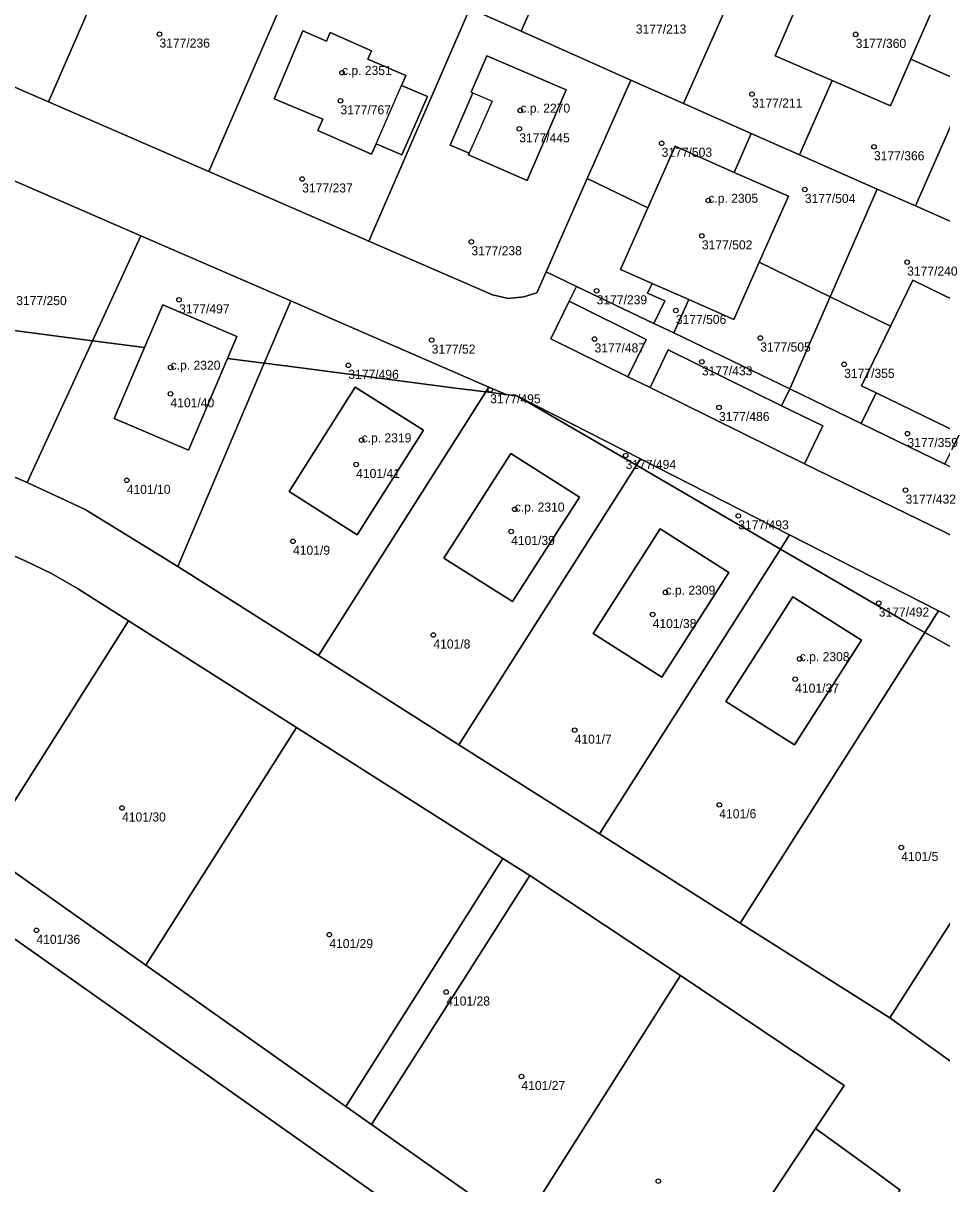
# Model space of a CAD drawing. Extents: x -878211 to -870363, y -1058464 to -1052522.
# Drawn here: x -874145.4 to -874043.9, y -1057145.9 to -1057017.7 of the extents above; entities that cross this region are included whole.
import ezdxf

# ---------------------------------------------------------------- set-up
doc = ezdxf.new("R2010")
doc.units = 0
for name, color, linetype in [('Definiční body', 7, 'Continuous'), ('Polygon budovy', 7, 'Continuous'), ('Polygon parcely', 7, 'Continuous')]:
    doc.layers.add(name, color=color, linetype=linetype)

msp = doc.modelspace()

# ---------------------------------------------------------------- linework, layer by layer
at = {"layer": 'Definiční body'}
for centre in [(-874130.32, -1057018.88994), (-874053.39, -1057018.91994), (-874110.15, -1057023.14994), (-874064.85, -1057025.51994), (-874110.32, -1057026.25994), (-874090.44, -1057027.31994), (-874090.56, -1057029.35994), (-874074.83, -1057030.95994), (-874051.37, -1057031.33994), (-874114.54, -1057034.89994), (-874059, -1057036.05994), (-874069.67, -1057037.27994), (-874095.85, -1057041.83994), (-874070.38, -1057041.18994), (-874047.7, -1057044.08994), (-874082.01, -1057047.25994), (-874128.15, -1057048.25994), (-874073.26, -1057049.42994), (-874082.24, -1057052.57994), (-874063.93, -1057052.47994), (-874100.24, -1057052.70994), (-874070.38, -1057055.10994), (-874129.08, -1057055.72994), (-874109.45, -1057055.49994), (-874054.66, -1057055.38994), (-874129.1, -1057058.63994), (-874093.78, -1057058.19994), (-874068.49, -1057060.15994), (-874107.98, -1057063.75994), (-874047.67, -1057063.03994), (-874078.81, -1057065.44994), (-874108.58, -1057066.44994), (-874133.93, -1057068.20994), (-874047.88, -1057069.28994), (-874091.06, -1057071.40994), (-874066.36, -1057072.12994), (-874091.46, -1057073.85994), (-874115.56, -1057074.93994), (-874074.4, -1057080.58994), (-874050.84, -1057081.76994), (-874075.82, -1057083.03994), (-874100.05, -1057085.29994), (-874059.57, -1057087.93994), (-874060.07, -1057090.17994), (-874084.44, -1057095.81994), (-874134.45, -1057104.41994), (-874068.46, -1057104.05994), (-874048.35, -1057108.77994), (-874143.91, -1057117.93994), (-874111.55, -1057118.40994), (-874098.63, -1057124.75994), (-874090.32, -1057134.08994), (-874075.19, -1057145.65994)]:
    msp.add_circle(centre, 0.25, dxfattribs=at)
at = {"layer": 'Polygon budovy'}
for points in [[(-874060.01, -1057016.03), (-874062.3, -1057021.29), (-874055.98, -1057024.03), (-874049.54, -1057026.83), (-874047.29, -1057021.65), (-874044.39, -1057014.96), (-874046.03, -1057014.25), (-874055.46, -1057010.17), (-874057.14, -1057009.44)], [(-874114.49, -1057018.52), (-874117.64, -1057026.03), (-874112.27, -1057028.27), (-874112.81, -1057029.55), (-874106.9, -1057032.16), (-874106.39, -1057031), (-874103.57, -1057024.57), (-874103.09, -1057023.46), (-874107.28, -1057021.64), (-874106.88, -1057020.72), (-874111.46, -1057018.72), (-874111.87, -1057019.66)], [(-874096.08, -1057032.06), (-874096.16, -1057032.24), (-874089.7, -1057035.07), (-874085.38, -1057025.05), (-874094.13, -1057021.28), (-874095.87, -1057025.3), (-874095.7, -1057025.37), (-874093.57, -1057026.28)], [(-874076.35, -1057038.09), (-874079.36, -1057044.9), (-874075.87, -1057046.44), (-874071.84, -1057048.22), (-874066.84, -1057050.44), (-874064.05, -1057044.11), (-874060.83, -1057036.81), (-874066.82, -1057034.17), (-874073.35, -1057031.29)], [(-874052.74, -1057057.76), (-874051.14, -1057058.54), (-874041.88, -1057063.04), (-874040.2, -1057063.86), (-874037, -1057057.28), (-874034.53, -1057052.19), (-874040.82, -1057049.13), (-874047.06, -1057046.09), (-874049.53, -1057051.16)], [(-874131.98, -1057053.53), (-874135.33, -1057061.38), (-874127.12, -1057064.88), (-874122.79, -1057054.73), (-874121.75, -1057052.3), (-874129.96, -1057048.79)], [(-874108.68, -1057057.91), (-874115.99, -1057069.45), (-874108.46, -1057074.24), (-874101.15, -1057062.67)], [(-874091.5, -1057065.24), (-874098.89, -1057076.8), (-874091.3, -1057081.6), (-874083.9, -1057070.06)], [(-874082.38, -1057085.14), (-874074.79, -1057089.94), (-874067.39, -1057078.39), (-874074.98, -1057073.57)], [(-874060.34, -1057081.07), (-874067.72, -1057092.64), (-874060.14, -1057097.44), (-874052.75, -1057085.87)]]:
    msp.add_lwpolyline(points, close=True, dxfattribs=at)
at = {"layer": 'Polygon parcely'}
for points in [[(-874108.32, -1057010.56), (-874096.02, -1057016.05), (-874090.36, -1057018.57), (-874078.8, -1056992.29), (-874084.52, -1056988.71), (-874095.64, -1056981.74)], [(-874142.56, -1057026.39), (-874131.25, -1057000.32), (-874144.22, -1056994.54), (-874148.87, -1056992.46), (-874160.25, -1057018.71)], [(-874068.51, -1056998.74), (-874078.8, -1056992.29), (-874090.36, -1057018.57), (-874078.24, -1057023.98), (-874072.4, -1057026.57), (-874066.49, -1057013.17), (-874061.89, -1057002.76), (-874063.57, -1057001.84), (-874064.72, -1057001.12), (-874069.28, -1057011.78), (-874075.11, -1057009.28), (-874080.62, -1057006.91), (-874079.18, -1057003.55), (-874075.78, -1056995.61)], [(-874124.86, -1057034.07), (-874113.64, -1057008.19), (-874126.27, -1057002.55), (-874131.25, -1057000.32), (-874142.56, -1057026.39)], [(-874096.02, -1057016.05), (-874108.32, -1057010.56), (-874113.64, -1057008.19), (-874124.86, -1057034.07), (-874107.17, -1057041.76)], [(-874057.14, -1057009.44), (-874060.01, -1057016.03), (-874062.3, -1057021.29), (-874055.98, -1057024.03), (-874049.54, -1057026.83), (-874047.29, -1057021.65), (-874044.39, -1057014.96), (-874046.03, -1057014.25), (-874055.46, -1057010.17)], [(-874040.88, -1057024.48), (-874037.33, -1057016.45), (-874038.98, -1057015.53), (-874045.06, -1057012.06), (-874046.03, -1057014.25), (-874044.39, -1057014.96), (-874047.29, -1057021.65)], [(-874064.92, -1057029.87), (-874059.59, -1057032.22), (-874055.98, -1057024.03), (-874062.3, -1057021.29), (-874060.01, -1057016.03), (-874066.49, -1057013.17), (-874072.4, -1057026.57)], [(-874083.04, -1057034.86), (-874078.24, -1057023.98), (-874090.36, -1057018.57), (-874096.02, -1057016.05), (-874107.17, -1057041.76), (-874093.5, -1057047.69), (-874091.79, -1057048.11), (-874090.04, -1057047.91), (-874088.61, -1057047.49), (-874087.58, -1057045.15)], [(-874106.9, -1057032.16), (-874106.39, -1057031), (-874103.54, -1057032.23), (-874100.71, -1057025.79), (-874103.57, -1057024.57), (-874103.09, -1057023.46), (-874107.28, -1057021.64), (-874106.88, -1057020.72), (-874111.46, -1057018.72), (-874111.87, -1057019.66), (-874114.49, -1057018.52), (-874117.64, -1057026.03), (-874112.27, -1057028.27), (-874112.81, -1057029.55)], [(-874106.9, -1057032.16), (-874112.81, -1057029.55), (-874112.27, -1057028.27), (-874117.64, -1057026.03), (-874114.49, -1057018.52), (-874111.87, -1057019.66), (-874111.46, -1057018.72), (-874106.88, -1057020.72), (-874107.28, -1057021.64), (-874103.09, -1057023.46), (-874103.57, -1057024.57), (-874100.71, -1057025.79), (-874103.54, -1057032.23), (-874106.39, -1057031)], [(-874096.16, -1057032.24), (-874096.08, -1057032.06), (-874098.21, -1057031.16), (-874095.7, -1057025.37), (-874095.87, -1057025.3), (-874094.13, -1057021.28), (-874085.38, -1057025.05), (-874089.7, -1057035.07)], [(-874096.16, -1057032.24), (-874089.7, -1057035.07), (-874085.38, -1057025.05), (-874094.13, -1057021.28), (-874095.87, -1057025.3), (-874095.7, -1057025.37), (-874098.21, -1057031.16), (-874096.08, -1057032.06)], [(-874051.01, -1057036.01), (-874046.79, -1057037.88), (-874040.88, -1057024.48), (-874047.29, -1057021.65), (-874049.54, -1057026.83), (-874055.98, -1057024.03), (-874059.59, -1057032.22)], [(-874064.92, -1057029.87), (-874072.4, -1057026.57), (-874078.24, -1057023.98), (-874083.04, -1057034.86), (-874076.35, -1057038.09), (-874073.35, -1057031.29), (-874066.82, -1057034.17)], [(-874033.98, -1057043.53), (-874030.34, -1057035.26), (-874036.71, -1057032.45), (-874034.44, -1057027.32), (-874040.88, -1057024.48), (-874046.79, -1057037.88), (-874037.64, -1057041.92)], [(-874056.22, -1057047.93), (-874051.01, -1057036.01), (-874059.59, -1057032.22), (-874064.92, -1057029.87), (-874066.82, -1057034.17), (-874060.83, -1057036.81), (-874064.05, -1057044.11)], [(-874060.83, -1057036.81), (-874066.82, -1057034.17), (-874073.35, -1057031.29), (-874076.35, -1057038.09), (-874079.36, -1057044.9), (-874075.87, -1057046.44), (-874071.84, -1057048.22), (-874066.84, -1057050.44), (-874064.05, -1057044.11)], [(-874148.96, -1057051.32), (-874137.71, -1057052.78), (-874132.36, -1057041.19), (-874150.7, -1057033.22), (-874151.36, -1057034.58), (-874157.64, -1057047.67), (-874158.78, -1057050.04)], [(-874076.39, -1057047.52), (-874075.87, -1057046.44), (-874079.36, -1057044.9), (-874076.35, -1057038.09), (-874083.04, -1057034.86), (-874087.58, -1057045.15), (-874084.22, -1057046.77), (-874075.69, -1057050.87), (-874074.48, -1057048.37)], [(-874056.22, -1057047.93), (-874049.53, -1057051.16), (-874047.06, -1057046.09), (-874040.82, -1057049.13), (-874037.64, -1057041.92), (-874046.79, -1057037.88), (-874051.01, -1057036.01)], [(-874129.96, -1057048.79), (-874121.75, -1057052.3), (-874122.79, -1057054.73), (-874118.73, -1057055.26), (-874115.81, -1057048.38), (-874132.36, -1057041.19), (-874137.71, -1057052.78), (-874131.98, -1057053.53)], [(-874071.84, -1057048.22), (-874073.5, -1057051.92), (-874060.66, -1057058.09), (-874056.22, -1057047.93), (-874064.05, -1057044.11), (-874066.84, -1057050.44)], [(-874073.5, -1057051.92), (-874075.69, -1057050.87), (-874084.22, -1057046.77), (-874085.03, -1057048.42), (-874076.53, -1057052.64), (-874078.55, -1057056.77), (-874076.11, -1057057.95), (-874074.12, -1057053.79), (-874061.57, -1057059.97), (-874060.66, -1057058.09)], [(-874075.69, -1057050.87), (-874073.5, -1057051.92), (-874071.84, -1057048.22), (-874075.87, -1057046.44), (-874076.39, -1057047.52), (-874074.48, -1057048.37)], [(-874040.82, -1057049.13), (-874047.06, -1057046.09), (-874049.53, -1057051.16), (-874052.74, -1057057.76), (-874051.14, -1057058.54), (-874041.88, -1057063.04), (-874040.2, -1057063.86), (-874037, -1057057.28), (-874034.53, -1057052.19)], [(-874097.61, -1057058), (-874094.27, -1057058.44), (-874093.93, -1057057.9), (-874111.01, -1057050.47), (-874115.81, -1057048.38), (-874118.73, -1057055.26), (-874114.4, -1057055.82)], [(-874085.03, -1057048.42), (-874087.06, -1057052.56), (-874078.55, -1057056.77), (-874076.53, -1057052.64)], [(-874060.66, -1057058.09), (-874052.79, -1057061.92), (-874051.14, -1057058.54), (-874052.74, -1057057.76), (-874049.53, -1057051.16), (-874056.22, -1057047.93)], [(-874122.79, -1057054.73), (-874121.75, -1057052.3), (-874129.96, -1057048.79), (-874131.98, -1057053.53), (-874135.33, -1057061.38), (-874127.12, -1057064.88)], [(-874158.78, -1057050.04), (-874163.72, -1057060.35), (-874144.95, -1057068.46), (-874137.71, -1057052.78), (-874148.96, -1057051.32)], [(-874127.12, -1057064.88), (-874135.33, -1057061.38), (-874131.98, -1057053.53), (-874137.71, -1057052.78), (-874144.95, -1057068.46), (-874138.51, -1057071.41), (-874128.29, -1057077.71), (-874118.73, -1057055.26), (-874122.79, -1057054.73)], [(-874076.11, -1057057.95), (-874059.05, -1057066.37), (-874057.02, -1057062.19), (-874061.57, -1057059.97), (-874074.12, -1057053.79)], [(-874112.75, -1057087.57), (-874094.27, -1057058.44), (-874097.61, -1057058), (-874114.4, -1057055.82), (-874118.73, -1057055.26), (-874128.29, -1057077.71)], [(-874101.15, -1057062.67), (-874108.68, -1057057.91), (-874115.99, -1057069.45), (-874108.46, -1057074.24)], [(-874101.15, -1057062.67), (-874108.46, -1057074.24), (-874115.99, -1057069.45), (-874108.68, -1057057.91)], [(-874112.75, -1057087.57), (-874097.22, -1057097.43), (-874077.62, -1057066.54), (-874090.76, -1057058.89), (-874092.02, -1057058.73), (-874094.27, -1057058.44)], [(-874092.02, -1057058.73), (-874093.93, -1057057.9), (-874094.27, -1057058.44)], [(-874034.27, -1057070.94), (-874043.53, -1057066.43), (-874052.79, -1057061.92), (-874060.66, -1057058.09), (-874061.57, -1057059.97), (-874057.02, -1057062.19), (-874059.05, -1057066.37), (-874037.93, -1057076.66), (-874035.89, -1057072.48), (-874035.19, -1057072.82)], [(-874052.79, -1057061.92), (-874043.53, -1057066.43), (-874041.88, -1057063.04), (-874051.14, -1057058.54)], [(-874077.62, -1057066.54), (-874077.17, -1057065.83), (-874090.76, -1057058.89)], [(-874083.9, -1057070.06), (-874091.3, -1057081.6), (-874098.89, -1057076.8), (-874091.5, -1057065.24)], [(-874083.9, -1057070.06), (-874091.5, -1057065.24), (-874098.89, -1057076.8), (-874091.3, -1057081.6)], [(-874077.17, -1057065.83), (-874077.62, -1057066.54), (-874061.71, -1057075.8), (-874060.71, -1057074.23)], [(-874097.22, -1057097.43), (-874081.68, -1057107.28), (-874061.71, -1057075.8), (-874077.62, -1057066.54)], [(-874164.82, -1057098.49), (-874149.81, -1057109.08), (-874133.73, -1057083.74), (-874139.39, -1057080.15), (-874142.25, -1057078.49), (-874145.23, -1057077.06), (-874153.93, -1057073.3)], [(-874067.39, -1057078.39), (-874074.79, -1057089.94), (-874082.38, -1057085.14), (-874074.98, -1057073.57)], [(-874067.39, -1057078.39), (-874074.98, -1057073.57), (-874082.38, -1057085.14), (-874074.79, -1057089.94)], [(-874060.71, -1057074.23), (-874061.71, -1057075.8), (-874047.55, -1057084.04), (-874045.76, -1057085.02), (-874044.25, -1057082.63)], [(-874066.14, -1057117.14), (-874045.76, -1057085.02), (-874047.55, -1057084.04), (-874061.71, -1057075.8), (-874081.68, -1057107.28)], [(-874067.72, -1057092.64), (-874060.34, -1057081.07), (-874052.75, -1057085.87), (-874060.14, -1057097.44)], [(-874067.72, -1057092.64), (-874060.14, -1057097.44), (-874052.75, -1057085.87), (-874060.34, -1057081.07)], [(-874028.45, -1057094.52), (-874026.55, -1057091.55), (-874030.48, -1057089.65), (-874044.25, -1057082.63), (-874045.76, -1057085.02)], [(-874149.81, -1057109.08), (-874131.82, -1057121.79), (-874115.16, -1057095.53), (-874133.73, -1057083.74)], [(-874028.45, -1057094.52), (-874045.76, -1057085.02), (-874066.14, -1057117.14), (-874049.63, -1057127.61), (-874037.16, -1057108.13)], [(-874131.82, -1057121.79), (-874109.74, -1057137.39), (-874092.36, -1057109.99), (-874115.16, -1057095.53)], [(-874033.49, -1057121.75), (-874036.43, -1057119.88), (-874031.32, -1057111.88), (-874037.16, -1057108.13), (-874049.63, -1057127.61), (-874041.85, -1057133.18), (-874041.06, -1057133.77)], [(-874109.74, -1057137.39), (-874106.88, -1057139.41), (-874089.4, -1057111.86), (-874092.36, -1057109.99)], [(-874106.88, -1057139.41), (-874090.51, -1057150.95), (-874072.73, -1057122.92), (-874089.4, -1057111.86)], [(-874090.51, -1057150.95), (-874073.26, -1057163.15), (-874065.77, -1057151.83), (-874057.84, -1057139.85), (-874054.67, -1057135.07), (-874072.73, -1057122.92)], [(-874052.63, -1057152.56), (-874048.47, -1057146.66), (-874051.71, -1057144.24), (-874057.84, -1057139.85), (-874065.77, -1057151.83), (-874061.59, -1057154.77), (-874057.59, -1057149.07)]]:
    msp.add_lwpolyline(points, close=True, dxfattribs=at)
for points in [[(-874037.93, -1057076.66), (-874059.05, -1057066.37), (-874076.11, -1057057.95), (-874078.55, -1057056.77), (-874087.06, -1057052.56), (-874085.03, -1057048.42), (-874084.22, -1057046.77), (-874087.58, -1057045.15), (-874088.61, -1057047.49), (-874090.04, -1057047.91), (-874091.79, -1057048.11), (-874093.5, -1057047.69), (-874107.17, -1057041.76), (-874124.86, -1057034.07), (-874142.56, -1057026.39), (-874160.25, -1057018.71)], [(-874150.7, -1057033.22), (-874132.36, -1057041.19), (-874115.81, -1057048.38), (-874111.01, -1057050.47), (-874093.93, -1057057.9), (-874092.02, -1057058.73), (-874090.76, -1057058.89), (-874077.17, -1057065.83), (-874060.71, -1057074.23), (-874044.25, -1057082.63), (-874030.48, -1057089.65)], [(-874199.95, -1057044.7), (-874228.74, -1057040.96), (-874199.83, -1057053.47), (-874176.88, -1057063.39), (-874153.93, -1057073.3), (-874145.23, -1057077.06), (-874142.25, -1057078.49), (-874139.39, -1057080.15), (-874133.73, -1057083.74), (-874115.16, -1057095.53), (-874092.36, -1057109.99), (-874089.4, -1057111.86), (-874072.73, -1057122.92), (-874054.67, -1057135.07), (-874057.84, -1057139.85), (-874051.71, -1057144.24), (-874048.47, -1057146.66)], [(-874041.85, -1057133.18), (-874049.63, -1057127.61), (-874066.14, -1057117.14), (-874081.68, -1057107.28), (-874097.22, -1057097.43), (-874112.75, -1057087.57), (-874128.29, -1057077.71), (-874138.51, -1057071.41), (-874144.95, -1057068.46), (-874163.72, -1057060.35)], [(-874090.51, -1057150.95), (-874106.88, -1057139.41), (-874109.74, -1057137.39), (-874131.82, -1057121.79), (-874149.81, -1057109.08)], [(-874152.28, -1057114.7), (-874076.54, -1057168.17)], [(-874076.54, -1057168.17), (-874152.28, -1057114.7)]]:
    msp.add_lwpolyline(points, dxfattribs=at)

# ---------------------------------------------------------------- texts
at = {"layer": 'Definiční body'}
for s, p in [('3177/213', (-874077.68, -1057018.829)), ('3177/236', (-874130.32, -1057020.379)), ('3177/360', (-874053.39, -1057020.409)), ('c.p. 2351', (-874110.15, -1057023.399)), ('3177/767', (-874110.32, -1057027.749)), ('c.p. 2270', (-874090.44, -1057027.57)), ('3177/211', (-874064.85, -1057027.009)), ('3177/445', (-874090.56, -1057030.849)), ('3177/503', (-874074.83, -1057032.449)), ('3177/366', (-874051.37, -1057032.829)), ('3177/237', (-874114.54, -1057036.389)), ('c.p. 2305', (-874069.67, -1057037.53)), ('3177/504', (-874059, -1057037.549)), ('3177/502', (-874070.38, -1057042.679)), ('3177/238', (-874095.85, -1057043.329)), ('3177/240', (-874047.7, -1057045.579)), ('3177/250', (-874146.14, -1057048.839)), ('3177/239', (-874082.01, -1057048.749)), ('3177/497', (-874128.15, -1057049.749)), ('3177/506', (-874073.26, -1057050.919)), ('3177/52', (-874100.24, -1057054.199)), ('3177/487', (-874082.24, -1057054.069)), ('3177/505', (-874063.93, -1057053.969)), ('c.p. 2320', (-874129.08, -1057055.98)), ('3177/496', (-874109.45, -1057056.989)), ('3177/433', (-874070.38, -1057056.599)), ('3177/355', (-874054.66, -1057056.879)), ('3177/495', (-874093.78, -1057059.689)), ('4101/40', (-874129.1, -1057060.129)), ('3177/486', (-874068.49, -1057061.649)), ('c.p. 2319', (-874107.98, -1057064.01)), ('3177/359', (-874047.67, -1057064.529)), ('3177/494', (-874078.81, -1057066.939)), ('4101/41', (-874108.58, -1057067.939)), ('4101/10', (-874133.93, -1057069.699)), ('3177/432', (-874047.88, -1057070.779)), ('c.p. 2310', (-874091.06, -1057071.659)), ('3177/493', (-874066.36, -1057073.619)), ('4101/9', (-874115.56, -1057076.429)), ('4101/39', (-874091.46, -1057075.349)), ('c.p. 2309', (-874074.4, -1057080.84)), ('3177/492', (-874050.84, -1057083.259)), ('4101/38', (-874075.82, -1057084.529)), ('4101/8', (-874100.05, -1057086.789)), ('c.p. 2308', (-874059.57, -1057088.19)), ('4101/37', (-874060.07, -1057091.669)), ('4101/7', (-874084.44, -1057097.309)), ('4101/30', (-874134.45, -1057105.909)), ('4101/6', (-874068.46, -1057105.549)), ('4101/5', (-874048.35, -1057110.269)), ('4101/36', (-874143.91, -1057119.429)), ('4101/29', (-874111.55, -1057119.899)), ('4101/28', (-874098.63, -1057126.249)), ('4101/27', (-874090.32, -1057135.579))]:
    msp.add_text(s, height=0.999996, dxfattribs=at).set_placement(p)

doc.saveas('drawing.dxf')
